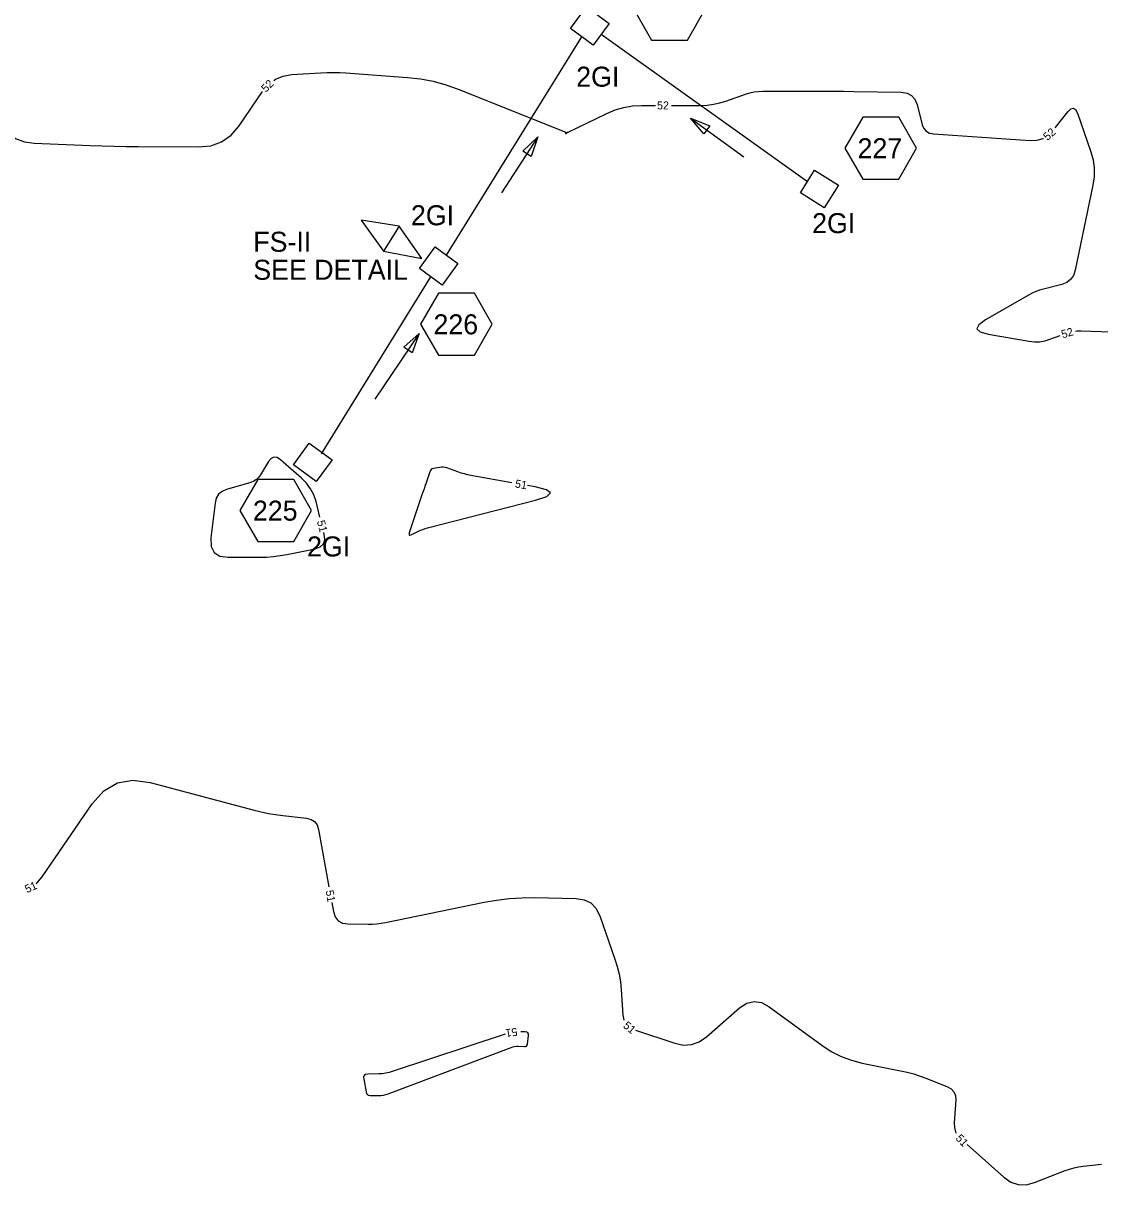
# Model space of a CAD drawing. Extents: x 2384780 to 2405861, y 547869 to 573706.
# Drawn here: x 2397097.5 to 2397366.4, y 553226.9 to 553517.2 of the extents above; entities that cross this region are included whole.
import ezdxf

# ---------------------------------------------------------------- set-up
doc = ezdxf.new("R2010")
doc.units = 0
for name, color, linetype in [('Breaklines', 7, 'Continuous'), ('Matchline Text', 7, 'Continuous'), ('Old_Level_12', 7, 'Continuous'), ('Old_Level_5', 7, 'Continuous'), ('Old_Level_60', 7, 'Continuous')]:
    doc.layers.add(name, color=color, linetype=linetype)

# ---------------------------------------------------------------- blocks, each defined once
blk = doc.blocks.new('IN')
at = {"layer": 'Matchline Text'}
blk.add_lwpolyline([(-0.07025, 0.067), (0.07025, 0.067), (0.07025, -0.067), (-0.07025, -0.067)], close=True, dxfattribs=at)
blk = doc.blocks.new('FALSUP')
at = {"layer": 'Matchline Text'}
for p, q in [((0, 0.07375), (-0.181, 0.00325)), ((0, -0.07375), (0, 0.07375)), ((0.1775, 0), (0, 0.07375)), ((-0.181, 0.00325), (0, -0.07375)), ((0, -0.07375), (0.1775, 0))]:
    blk.add_line(p, q, dxfattribs=at)

msp = doc.modelspace()

# ---------------------------------------------------------------- linework, layer by layer
at = {"layer": 'Breaklines'}
for p, q in [((2397203.20675, 553459.265), (2397237.042, 553513.836)), ((2397241.853, 553514.4795), (2397293.38575, 553477.6895)), ((2397171.99506, 553409.65635), (2397199.26625, 553453.846))]:
    msp.add_line(p, q, dxfattribs=at)
at = {"layer": 'Old_Level_12'}
for points in [[(2397267.86425, 553520.797), (2397263.38975, 553528.547), (2397254.44075, 553528.547), (2397249.96625, 553520.797), (2397254.44075, 553513.047), (2397263.38975, 553513.047)], [(2397320.655, 553486.0035), (2397316.1805, 553493.7535), (2397307.2315, 553493.7535), (2397302.757, 553486.0035), (2397307.2315, 553478.2535), (2397316.1805, 553478.2535)], [(2397214.63225, 553441.9975), (2397210.15775, 553449.7475), (2397201.20875, 553449.7475), (2397196.73425, 553441.9975), (2397201.20875, 553434.2475), (2397210.15775, 553434.2475)], [(2397169.4955, 553395.43025), (2397165.021, 553403.18025), (2397156.072, 553403.18025), (2397151.5975, 553395.43025), (2397156.072, 553387.68025), (2397165.021, 553387.68025)]]:
    msp.add_lwpolyline(points, close=True, dxfattribs=at)
at = {"layer": 'Old_Level_5'}
for p, q in [((2397264.18925, 553493.53175), (2397277.47775, 553483.877)), ((2397226.0165, 553488.82075), (2397216.94, 553474.8285)), ((2397196.334, 553439.7245), (2397185.29525, 553423.27725))]:
    msp.add_line(p, q, dxfattribs=at)
for points in [[(2397267.4995, 553489.5815), (2397264.18925, 553493.53175), (2397268.969, 553491.604)], [(2397222.24675, 553485.30625), (2397226.0165, 553488.82075), (2397224.34425, 553483.94575)], [(2397192.50975, 553436.2695), (2397196.334, 553439.7245), (2397194.5855, 553434.87625)]]:
    msp.add_lwpolyline(points, close=True, dxfattribs=at)
at = {"layer": 'Old_Level_60'}
for points in [[(2397070.95425, 553506.17425), (2397073.078, 553506.17425), (2397076.37825, 553505.8375), (2397079.35675, 553504.82775), (2397082.01375, 553503.145), (2397084.34925, 553500.789), (2397091.859, 553491.49075), (2397093.587, 553489.7335), (2397095.55225, 553488.447), (2397097.755, 553487.63125), (2397100.195, 553487.286), (2397114.18125, 553486.6855), (2397117.17875, 553486.57075), (2397120.17675, 553486.48425), (2397123.1755, 553486.426), (2397126.175, 553486.396), (2397141.26075, 553486.3155), (2397144.31825, 553486.63325), (2397147.0255, 553487.62125), (2397149.38275, 553489.2795), (2397151.38975, 553491.608), (2397157.2705, 553500.15875)], [(2397160.07525, 553502.9695), (2397160.4845, 553503.272), (2397162.36275, 553504.053), (2397164.483, 553504.406), (2397171.8055, 553504.86125), (2397173.3745, 553504.93225), (2397174.94325, 553504.95025), (2397176.5115, 553504.91525), (2397178.07975, 553504.82725), (2397193.424, 553503.707), (2397196.6835, 553503.3435), (2397199.88625, 553502.73375), (2397203.032, 553501.87775), (2397206.121, 553500.77525), (2397232.98525, 553490.0155), (2397233.02325, 553489.99375), (2397233.04375, 553489.96525), (2397233.04725, 553489.9305), (2397233.0335, 553489.889), (2397232.961, 553489.74275), (2397232.951, 553489.7175), (2397232.95275, 553489.7045), (2397232.966, 553489.70375), (2397232.9905, 553489.715), (2397233.31625, 553489.90125), (2397233.38625, 553489.94075), (2397233.457, 553489.97875), (2397233.5285, 553490.01575), (2397233.6005, 553490.05125), (2397243.2285, 553494.7125), (2397245.32025, 553495.5865), (2397247.46925, 553496.21075), (2397249.6755, 553496.58525), (2397251.93925, 553496.71025), (2397255.4225, 553496.71025)], [(2397259.4225, 553496.71025), (2397266.7765, 553496.71025), (2397268.3615, 553496.777), (2397269.92375, 553496.97725), (2397271.46275, 553497.311), (2397272.97875, 553497.77825), (2397277.8935, 553499.523), (2397278.95475, 553499.85025), (2397280.03225, 553500.08375), (2397281.1255, 553500.224), (2397282.23525, 553500.27075), (2397294.481, 553500.27075), (2397297.105, 553500.26575), (2397299.729, 553500.251), (2397302.353, 553500.22625), (2397304.977, 553500.19175), (2397316.8315, 553500.013), (2397318.26675, 553499.80025), (2397319.40425, 553499.20975), (2397320.24375, 553498.2415), (2397320.7855, 553496.89525), (2397322.0685, 553491.88125), (2397322.44725, 553490.93175), (2397323.03425, 553490.23225), (2397323.82875, 553489.7825), (2397324.8315, 553489.58275), (2397348.981, 553487.94975), (2397350.68925, 553488.02), (2397352.228, 553488.47275), (2397352.27425, 553488.501)], [(2397355.25625, 553491.107), (2397358.439, 553495.1305), (2397359.17375, 553495.84525), (2397359.81675, 553496.0165), (2397360.368, 553495.644), (2397360.82775, 553494.728), (2397364.17025, 553485.13475), (2397364.74125, 553483.06975), (2397365.02225, 553480.986), (2397365.0125, 553478.88325), (2397364.71275, 553476.76175), (2397360.27175, 553455.4975), (2397359.8395, 553454.219), (2397359.13225, 553453.20375), (2397358.14925, 553452.452), (2397356.89125, 553451.9635), (2397352.33175, 553450.79775), (2397351.3675, 553450.51625), (2397350.42925, 553450.17175), (2397349.5165, 553449.76375), (2397348.6295, 553449.2925), (2397337.8645, 553443.0995), (2397336.174, 553441.88175), (2397335.71575, 553440.88275), (2397336.48975, 553440.1025), (2397338.49625, 553439.54075), (2397348.80475, 553437.7635), (2397350.1215, 553437.62225), (2397351.42175, 553437.65625), (2397352.7055, 553437.86475), (2397353.973, 553438.24825), (2397356.5335, 553439.2055)], [(2397360.36075, 553440.318), (2397360.7975, 553440.367), (2397361.7305, 553440.37925), (2397369.29425, 553440.11375), (2397370.8915, 553439.969), (2397372.44175, 553439.6485), (2397373.945, 553439.152), (2397375.40125, 553438.48), (2397397.20675, 553426.91325), (2397398.53575, 553426.431), (2397399.72975, 553426.4665), (2397400.78875, 553427.01925), (2397401.7125, 553428.0895), (2397404.50975, 553432.43075), (2397405.16925, 553433.27475), (2397405.949, 553433.9465), (2397406.849, 553434.4455), (2397407.869, 553434.772), (2397424.317, 553438.43175), (2397427.00375, 553439.33225), (2397428.01525, 553440.4655), (2397427.351, 553441.8315), (2397425.0115, 553443.4305), (2397407.531, 553452.86675)], [(2397171.5725, 553393.83075), (2397170.60125, 553397.677), (2397170.04475, 553399.35575), (2397169.2595, 553400.89425), (2397168.245, 553402.292), (2397167.0015, 553403.5495), (2397161.7325, 553408.15575), (2397160.8755, 553408.71125), (2397160.0895, 553408.8175), (2397159.37425, 553408.4745), (2397158.73, 553407.6825), (2397156.7405, 553404.3615), (2397156.26775, 553403.71), (2397155.7025, 553403.17925), (2397155.04425, 553402.76875), (2397154.2935, 553402.47875), (2397148.265, 553400.742), (2397147.115, 553400.2495), (2397146.2495, 553399.516), (2397145.668, 553398.54175), (2397145.3705, 553397.32675)], [(2397219.52825, 553402.402), (2397209.27975, 553404.24275), (2397208.4645, 553404.40675), (2397207.65825, 553404.605), (2397206.86125, 553404.837), (2397206.07325, 553405.103), (2397203.32225, 553406.09675), (2397202.8675, 553406.22825), (2397202.40775, 553406.29575), (2397201.943, 553406.29925), (2397201.4735, 553406.23875), (2397199.9315, 553405.937), (2397199.62875, 553405.8405), (2397199.3815, 553405.6805), (2397199.1895, 553405.45725), (2397199.05275, 553405.17025), (2397198.027, 553402.16875), (2397197.808, 553401.5255), (2397197.58975, 553400.88175), (2397197.37275, 553400.2375), (2397197.157, 553399.593), (2397193.90325, 553389.84675), (2397193.834, 553389.51975), (2397193.89275, 553389.3385), (2397194.08, 553389.30325), (2397194.3955, 553389.414)], [(2397194.3955, 553389.414), (2397196.16725, 553390.27075), (2397196.71475, 553390.519), (2397197.2725, 553390.7395), (2397197.8405, 553390.932), (2397198.41875, 553391.0965), (2397225.4475, 553398.075), (2397228.23575, 553399.00225), (2397229.1445, 553399.859), (2397228.174, 553400.64525), (2397225.32425, 553401.36125), (2397223.46525, 553401.695)], [(2397145.3705, 553397.32675), (2397144.35425, 553388.59375), (2397144.41225, 553386.487), (2397145.14625, 553384.983), (2397146.55675, 553384.08225), (2397148.64325, 553383.78475), (2397156.56425, 553383.7975), (2397158.2575, 553383.84175), (2397159.9425, 553383.969), (2397161.619, 553384.179), (2397163.28725, 553384.472), (2397170.3815, 553385.8975), (2397171.66425, 553386.35275), (2397172.472, 553387.1075), (2397172.80475, 553388.16175), (2397172.6625, 553389.51525), (2397172.552, 553389.9525)], [(2397100.70825, 553302.263), (2397100.83175, 553302.34775), (2397102.19675, 553303.924), (2397114.69075, 553322.1215), (2397117.60475, 553325.38125), (2397120.992, 553327.362), (2397124.85275, 553328.0635), (2397129.18675, 553327.48575), (2397155.1745, 553320.56475), (2397156.93975, 553320.1295), (2397158.71775, 553319.7605), (2397160.50825, 553319.45825), (2397162.31125, 553319.2225), (2397168.2215, 553318.5605), (2397169.358, 553318.2795), (2397170.23475, 553317.72075), (2397170.85175, 553316.88375), (2397171.20875, 553315.76875), (2397173.80575, 553301.43325)], [(2397174.519, 553297.4975), (2397174.932, 553295.217), (2397175.36775, 553293.8795), (2397176.1225, 553292.92), (2397177.19575, 553292.3385), (2397178.5875, 553292.135), (2397183.655, 553292.0875), (2397184.738, 553292.106), (2397185.81575, 553292.1815), (2397186.88775, 553292.314), (2397187.95425, 553292.5035), (2397212.61425, 553297.56), (2397215.733, 553298.10975), (2397218.8675, 553298.484), (2397222.01825, 553298.68225), (2397225.185, 553298.7045), (2397235.5555, 553298.4905), (2397237.592, 553298.18825), (2397239.25675, 553297.373), (2397240.55025, 553296.045), (2397241.472, 553294.204), (2397245.288, 553283.33025), (2397245.87025, 553281.471), (2397246.32175, 553279.58475), (2397246.64225, 553277.67225), (2397246.832, 553275.73275), (2397247.23725, 553269.35425), (2397247.47575, 553268.104), (2397247.49975, 553268.059)], [(2397250.45775, 553265.601), (2397260.24375, 553262.3255), (2397262.38075, 553261.873), (2397264.4055, 553261.98375), (2397266.318, 553262.65775), (2397268.11825, 553263.89525), (2397276.4355, 553271.139), (2397278.23325, 553272.3225), (2397280.06225, 553272.769), (2397281.92225, 553272.478), (2397283.81325, 553271.45), (2397296.96475, 553261.81575), (2397299.306, 553260.2855), (2397301.77, 553259.03425), (2397304.357, 553258.062), (2397307.067, 553257.36925), (2397316.65225, 553255.45575), (2397318.315, 553255.08425), (2397319.95575, 553254.638), (2397321.574, 553254.11725), (2397323.1705, 553253.5215), (2397328.34875, 553251.454), (2397329.31, 553250.9175), (2397329.974, 553250.1935), (2397330.34125, 553249.28225), (2397330.4115, 553248.1835), (2397330.0345, 553242.44275), (2397330.07925, 553241.264), (2397330.37475, 553240.1885), (2397330.55075, 553239.87525)], [(2397217.85925, 553264.5645), (2397189.663, 553255.24075), (2397188.8415, 553255.0015), (2397188.00925, 553254.823), (2397187.16625, 553254.70575), (2397186.3125, 553254.64925), (2397183.506, 553254.5645), (2397182.99325, 553254.4745), (2397182.65775, 553254.24125), (2397182.4995, 553253.8645), (2397182.5185, 553253.34425), (2397183.10175, 553250.13725), (2397183.2255, 553249.75925), (2397183.43925, 553249.48925), (2397183.74325, 553249.327), (2397184.13725, 553249.273)], [(2397184.13725, 553249.273), (2397186.18675, 553249.273), (2397186.809, 553249.30075), (2397187.4215, 553249.38375), (2397188.0235, 553249.522), (2397188.61575, 553249.71575), (2397219.336, 553261.29675), (2397219.77575, 553261.4375), (2397220.223, 553261.5305), (2397220.6775, 553261.57625), (2397221.13925, 553261.57425), (2397222.65975, 553261.4905), (2397222.95025, 553261.515), (2397223.1705, 553261.625), (2397223.3205, 553261.82025), (2397223.4, 553262.101), (2397223.696, 553264.26025), (2397223.693, 553264.66425), (2397223.5575, 553264.9505), (2397223.2895, 553265.11925), (2397222.88875, 553265.1705), (2397221.786, 553265.1525)], [(2397333.26325, 553236.97725), (2397342.43625, 553228.8465), (2397344.18875, 553227.631), (2397346.0455, 553226.9985), (2397348.00625, 553226.9495), (2397350.071, 553227.4835), (2397357.77775, 553230.489), (2397358.873, 553230.87625), (2397359.98625, 553231.19075), (2397361.1175, 553231.43225), (2397362.26675, 553231.601), (2397366.05075, 553232.0335), (2397366.862, 553232.10925)]]:
    msp.add_lwpolyline(points, dxfattribs=at)

# ---------------------------------------------------------------- block references
at = {"layer": 'Matchline Text', "xscale": 50, "yscale": 50, "rotation": 148.02267786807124}
msp.add_blockref('FALSUP', (2397189.43175, 553463.3675), dxfattribs=at)
at = {"layer": 'Old_Level_5'}
for p, xscale, yscale, rotation in [((2397239.01225, 553516.5455), 50.00000000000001, 50, -36.02377336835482), ((2397296.36075, 553475.822), 50, 50.00000000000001, -32.11633840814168), ((2397201.2365, 553456.5555), 50.00000000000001, 50, -36.02377336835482), ((2397169.78726, 553407.52351), 50.00000000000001, 50, -36.02377336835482)]:
    msp.add_blockref('IN', p, dxfattribs=dict(at, xscale=xscale, yscale=yscale, rotation=rotation))

# ---------------------------------------------------------------- texts
at = {"layer": 'Old_Level_12'}
for s, p in [('227', (2397305.90014, 553483.5035)), ('226', (2397199.94856, 553439.4975)), ('225', (2397154.84149, 553392.93025))]:
    msp.add_text(s, height=4.999999, dxfattribs=at).set_placement(p)
at = {"layer": 'Old_Level_5'}
for s, height, p in [('2GI', 4.999999, (2397235.60187, 553501.38582)), ('2GI', 4.999999, (2397194.31727, 553466.75547)), ('2GI', 4.999999, (2397294.54734, 553464.78211)), ('FS-II', 5, (2397154.92825, 553460.13025)), ('SEE DETAIL', 5, (2397154.92825, 553453.13025)), ('2GI', 4.999999, (2397168.36875, 553383.984))]:
    msp.add_text(s, height=height, dxfattribs=at).set_placement(p)
at = {"layer": 'Old_Level_60'}
for s, rotation, p in [('52', 45.0621583, (2397158.09725, 553499.84175)), ('52', 41.15125, (2397353.344, 553487.8035)), ('52', 16.2085, (2397357.1265, 553438.475)), ('51', 349.8185472, (2397220.204, 553401.26475)), ('51', 284.1744056, (2397170.81525, 553392.746)), ('51', 24.8075, (2397098.424, 553299.799)), ('51', 280.2683167, (2397172.97625, 553300.40275)), ('51', 188.516625, (2397220.762, 553266.23)), ('51', 320.2750139, (2397247.1645, 553266.4305)), ('51', 313.1079389, (2397330.26175, 553238.44825))]:
    msp.add_text(s, height=2, rotation=rotation, dxfattribs=at).set_placement(p)
msp.add_text('52', height=2, dxfattribs=at).set_placement((2397255.79275, 553495.71025))

doc.saveas('drawing.dxf')
